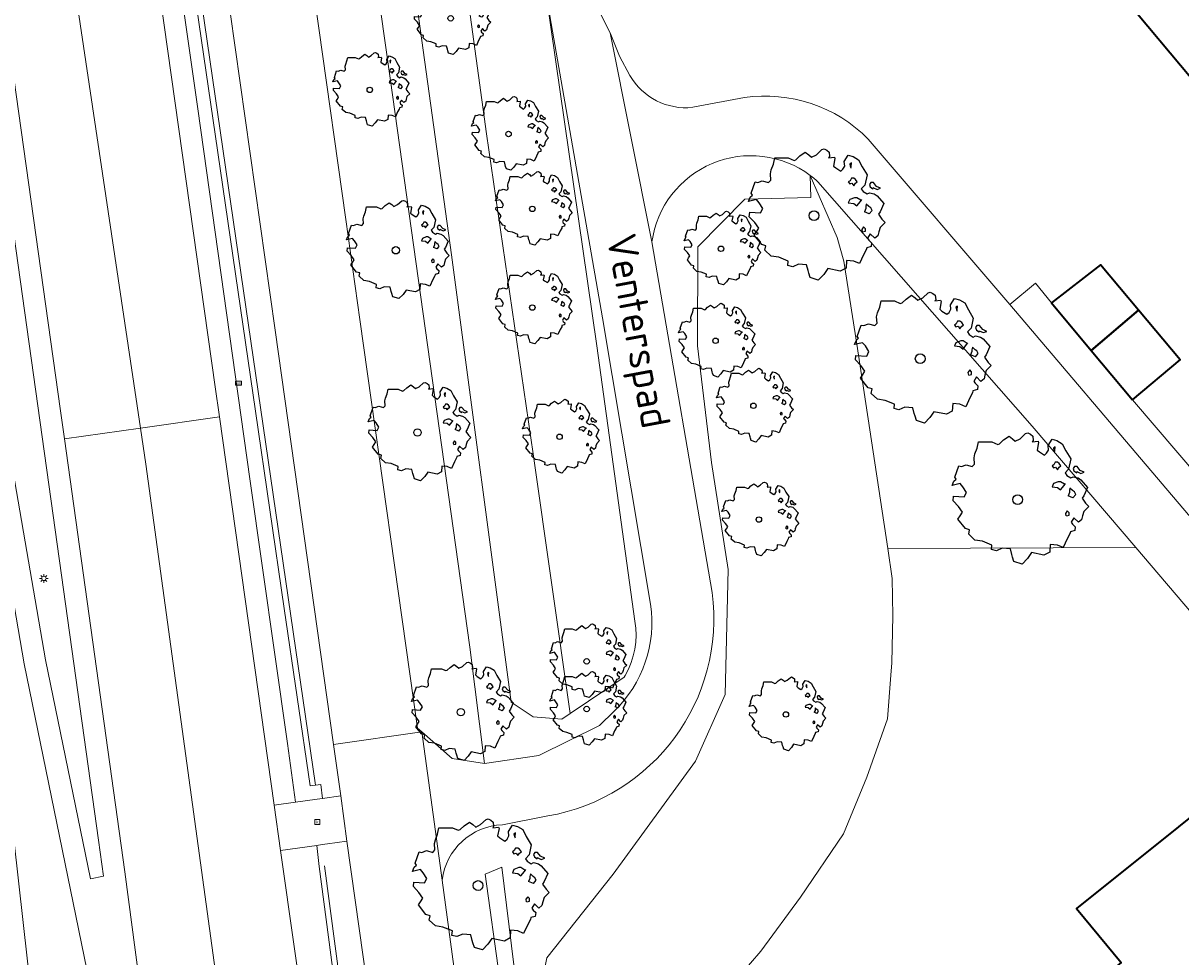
# Model space of a CAD drawing. Header units: metres. Extents: x 152391 to 157968, y 462336 to 467280.
# Tile 359 of 656: x 153788 to 153842, y 466082 to 466125. Entities that reach past the tile are written whole.
import ezdxf
from ezdxf.enums import TextEntityAlignment as Align

# ---------------------------------------------------------------- set-up
doc = ezdxf.new("R2010")
doc.units = ezdxf.units.M
doc.header["$LTSCALE"] = 0.75
doc.layers.get('0').update_dxf_attribs({"lineweight": 25})
for name, color, linetype, lineweight in [('B-GV-GR-BOOM-S', 252, 'Continuous', 25), ('B-WE-GR-BEPLANTING_CULTUUR_BOSPLANTSOEN-GV', 251, 'Continuous', 18), ('B-WE-GR-GROENVOORZIENING-GV', 251, 'Continuous', 18), ('B-WE-GR-HAAG-G', 251, 'GR-HAAG1', 13), ('B-WE-GW-TALUD_KRUIN-G', 251, 'Continuous', 18), ('B-WE-IE-MEUBILAIR_WEGMEUBILAIR_PAAL-S', 251, 'Continuous', 25), ('B-WE-KL-ET_LS_OV_LICHTMAST-S', 251, 'Continuous', 25), ('B-WE-OG-BEBOUWING-GV', 6, 'Continuous', 35), ('B-WE-OG-TERREIN_CULTUURSCHEIDING-GV', 251, 'Continuous', 18), ('B-WE-OG-TOPOGRAFIE-T18', 1, 'Continuous', 18), ('B-WE-RI-GWA_KOLK-S', 251, 'Continuous', 25), ('B-WE-VH-VERHARDING_ASFALT-GV', 251, 'Continuous', 18), ('B-WE-VH-VERHARDING_GESLOTEN-GV', 251, 'Continuous', 18), ('B-WE-VH-VERHARDING_OPEN-GV', 251, 'Continuous', 18), ('B-WE-VH-VERHARDING_TEGEL-GV', 251, 'Continuous', 18)]:
    doc.layers.add(name, color=color, linetype=linetype, lineweight=lineweight)
doc.styles.add('NLCS-ISO', font='isocpeur.ttf')
doc.styles.add('NLCS-ISO-M750-T18', font='NLCS-ISO.ttf', dxfattribs={"height": 1.35})
doc.linetypes.add('GR-HAAG1', pattern='A,6,[176,NLCS.SHX,S=0.125,R=0,X=0,Y=0],-2', length=8)

# ---------------------------------------------------------------- blocks, each defined once
blk = doc.blocks.new('SKL-ET_OV_LICHTMAST-SO')
at = {"color": 0, "linetype": 'ByBlock', "lineweight": 18}
for points in [[(-1.25, 0), (-2, 0)], [(-1.41, 1.41), (-0.88, 0.88)], [(0, 2), (0, 1.25)], [(0.88, 0.88), (1.41, 1.41)], [(2, 0), (1.25, 0)], [(-1.41, -1.41), (-0.88, -0.88)], [(0, -1.25), (0, -2)], [(0.88, -0.88), (1.41, -1.41)]]:
    blk.add_lwpolyline(points, dxfattribs=at)
blk.add_circle((0, 0), 1, dxfattribs=at)
blk = doc.blocks.new('SIE-WEG_PAAL_HECTOMETERPAAL-SO')
at = {"color": 0, "linetype": 'ByBlock', "lineweight": 18}
blk.add_lwpolyline([(-1.44375, -0.94375), (1.44375, -0.94375), (1.44375, 0.94375), (-1.44375, 0.94375)], close=True, dxfattribs=at)
at = {"color": 0, "linetype": 'ByBlock', "lineweight": 18, "style": 'NLCS-ISO'}
blk.add_text('hm', height=1.5, dxfattribs=at).set_placement((0, 0), align=Align.MIDDLE_CENTER)
at = {"style": 'NLCS-ISO'}
blk.add_attdef('WAARDE', (2.13125, -1.69375), '', height=1.5, dxfattribs=at)
blk = doc.blocks.new('SRI-KOLK-SO')
at = {"color": 0, "linetype": 'ByBlock', "lineweight": 18}
blk.add_lwpolyline([(-1.125, -1.125), (1.125, -1.125), (1.125, 1.125), (-1.125, 1.125)], close=True, dxfattribs=at)
at = {"color": 0, "linetype": 'ByBlock', "lineweight": 18, "style": 'NLCS-ISO'}
blk.add_text('k', height=1.5, dxfattribs=at).set_placement((0, 0), align=Align.MIDDLE_CENTER)
blk = doc.blocks.new('SGR-BOOM_21_30')
at = {"linetype": 'Continuous'}
for p, q in [((-0.365, 1.548), (-0.226, 1.647)), ((-0.226, 1.647), (-0.133, 1.581)), ((0.065, 1.581), (0.205, 1.712)), ((0.205, 1.712), (0.263, 1.729)), ((0.263, 1.729), (0.333, 1.696)), ((0.333, 1.696), (0.391, 1.647)), ((0.391, 1.647), (0.402, 1.532)), ((-1.133, 1.088), (-1.109, 1.187)), ((-1.121, 0.924), (-1.133, 1.088)), ((-1.109, 1.187), (-1.051, 1.335)), ((-1.051, 1.335), (-1.016, 1.499)), ((-1.016, 1.499), (-0.668, 1.499)), ((-0.668, 1.499), (-0.516, 1.433)), ((-0.516, 1.433), (-0.47, 1.45)), ((-0.47, 1.45), (-0.365, 1.548)), ((-0.133, 1.581), (-0.063, 1.515)), ((-0.063, 1.515), (0.065, 1.581)), ((0.402, 1.532), (0.379, 1.499)), ((0.379, 1.499), (0.53, 1.515)), ((0.542, 1.483), (0.507, 1.285)), ((0.507, 1.285), (0.565, 1.236)), ((0.53, 1.515), (0.542, 1.483)), ((0.565, 1.236), (0.693, 1.154)), ((0.693, 1.154), (0.751, 1.203)), ((0.751, 1.203), (0.798, 1.285)), ((0.786, 1.4), (0.891, 1.565)), ((0.798, 1.285), (0.786, 1.4)), ((0.891, 1.565), (1.019, 1.532)), ((0.972, 1.368), (0.926, 1.335)), ((0.926, 1.335), (0.949, 1.253)), ((0.949, 1.253), (0.961, 1.236)), ((0.961, 1.269), (0.972, 1.368)), ((1.019, 1.532), (1.158, 1.45)), ((1.158, 1.45), (1.251, 1.269)), ((1.251, 1.269), (1.379, 1.055)), ((-1.633, 0.579), (-1.528, 0.875)), ((-1.598, 0.53), (-1.633, 0.579)), ((-1.528, 0.875), (-1.458, 0.858)), ((-1.458, 0.858), (-1.342, 0.908)), ((-1.342, 0.908), (-1.179, 0.858)), ((-1.179, 0.858), (-1.121, 0.924)), ((0.937, 0.908), (0.891, 0.875)), ((0.891, 0.875), (0.926, 0.825)), ((0.926, 0.825), (0.984, 0.842)), ((0.972, 0.973), (0.937, 0.908)), ((1.03, 0.973), (0.972, 0.973)), ((0.984, 0.842), (1.03, 0.776)), ((1.077, 0.94), (1.03, 0.973)), ((1.03, 0.776), (1.077, 0.842)), ((1.124, 0.875), (1.077, 0.94)), ((1.077, 0.842), (1.124, 0.875)), ((1.321, 0.793), (1.228, 0.694)), ((1.228, 0.694), (1.275, 0.628)), ((1.275, 0.628), (1.379, 0.563)), ((1.379, 1.055), (1.321, 0.793)), ((1.379, 0.563), (1.438, 0.595)), ((1.472, 0.858), (1.438, 0.809)), ((1.438, 0.809), (1.461, 0.743)), ((1.438, 0.595), (1.565, 0.563)), ((1.461, 0.743), (1.531, 0.694)), ((1.542, 0.858), (1.472, 0.858)), ((1.531, 0.727), (1.635, 0.678)), ((1.531, 0.694), (1.542, 0.727)), ((1.624, 0.76), (1.542, 0.858)), ((1.565, 0.563), (1.635, 0.513)), ((1.728, 0.71), (1.624, 0.76)), ((1.635, 0.678), (1.728, 0.71)), ((-1.703, 0.365), (-1.656, 0.48)), ((-1.493, 0.415), (-1.703, 0.365)), ((-1.679, -0.029), (-1.668, 0.086)), ((-1.668, 0.086), (-1.389, 0.07)), ((-1.656, 0.48), (-1.598, 0.53)), ((-1.423, 0.333), (-1.493, 0.415)), ((-1.33, 0.185), (-1.423, 0.333)), ((-1.389, 0.07), (-1.33, 0.185)), ((0.926, 0.415), (0.891, 0.333)), ((0.891, 0.333), (1.03, 0.316)), ((1.054, 0.464), (0.926, 0.415)), ((1.03, 0.316), (1.112, 0.251)), ((1.112, 0.464), (1.054, 0.464)), ((1.217, 0.398), (1.112, 0.464)), ((1.112, 0.251), (1.205, 0.365)), ((1.205, 0.365), (1.24, 0.415)), ((1.344, 0.185), (1.31, 0.103)), ((1.434, 0.049), (1.31, 0.103)), ((1.356, 0.3), (1.344, 0.234)), ((1.344, 0.234), (1.344, 0.185)), ((1.426, 0.234), (1.356, 0.3)), ((1.472, 0.201), (1.426, 0.234)), ((1.434, 0.049), (1.507, 0.136)), ((1.507, 0.136), (1.472, 0.201)), ((1.635, 0.513), (1.81, 0.316)), ((1.717, 0.103), (1.67, 0.037)), ((1.67, 0.037), (1.763, -0.094)), ((1.81, 0.316), (1.717, 0.103)), ((-1.54, -0.177), (-1.679, -0.029)), ((-1.551, -0.505), (-1.493, -0.423)), ((-1.354, -0.752), (-1.551, -0.505)), ((-1.435, -0.324), (-1.54, -0.177)), ((-1.493, -0.423), (-1.435, -0.324)), ((1.286, -0.292), (1.24, -0.357)), ((1.24, -0.357), (1.251, -0.423)), ((1.263, -0.423), (1.333, -0.407)), ((1.333, -0.341), (1.286, -0.292)), ((1.333, -0.407), (1.333, -0.341)), ((1.461, -0.472), (1.391, -0.587)), ((1.577, -0.587), (1.461, -0.472)), ((1.658, -0.522), (1.577, -0.587)), ((1.682, -0.423), (1.658, -0.522)), ((1.717, -0.308), (1.682, -0.423)), ((1.845, -0.177), (1.717, -0.308)), ((1.763, -0.094), (1.845, -0.177)), ((-1.249, -0.784), (-1.354, -0.752)), ((-1.272, -0.899), (-1.249, -0.784)), ((-1.109, -1.047), (-1.272, -0.899)), ((-0.912, -1.08), (-1.109, -1.047)), ((1.286, -1.014), (1.182, -1.244)), ((1.356, -0.883), (1.286, -1.014)), ((1.368, -0.834), (1.356, -0.883)), ((1.484, -0.801), (1.368, -0.834)), ((1.391, -0.587), (1.426, -0.637)), ((1.426, -0.637), (1.496, -0.702)), ((1.496, -0.702), (1.484, -0.801)), ((-0.668, -1.179), (-0.912, -1.08)), ((-0.679, -1.294), (-0.668, -1.179)), ((-0.551, -1.326), (-0.679, -1.294)), ((-0.4, -1.261), (-0.551, -1.326)), ((-0.191, -1.277), (-0.4, -1.261)), ((-0.156, -1.425), (-0.191, -1.277)), ((-0.133, -1.491), (-0.156, -1.425)), ((-0.098, -1.606), (-0.133, -1.491)), ((0.251, -1.524), (0.112, -1.671)), ((0.356, -1.376), (0.251, -1.524)), ((0.682, -1.441), (0.356, -1.376)), ((0.833, -1.359), (0.682, -1.441)), ((0.844, -1.162), (0.833, -1.359)), ((1.03, -1.179), (0.844, -1.162)), ((1.182, -1.244), (1.03, -1.179)), ((0.112, -1.671), (-0.098, -1.606))]:
    blk.add_line(p, q, dxfattribs=at)
blk.add_circle((0, 0), 0.126, dxfattribs=at)
blk = doc.blocks.new('SGR-BOOM_31_50')
at = {"linetype": 'Continuous'}
for p, q in [((-0.487, 2.064), (-0.301, 2.196)), ((-0.301, 2.196), (-0.177, 2.108)), ((0.087, 2.108), (0.273, 2.283)), ((0.273, 2.283), (0.351, 2.305)), ((0.351, 2.305), (0.444, 2.261)), ((0.444, 2.261), (0.521, 2.196)), ((0.521, 2.196), (0.537, 2.042)), ((-1.479, 1.582), (-1.402, 1.78)), ((-1.402, 1.78), (-1.355, 1.999)), ((-1.355, 1.999), (-0.89, 1.999)), ((-0.89, 1.999), (-0.688, 1.911)), ((-0.688, 1.911), (-0.626, 1.933)), ((-0.626, 1.933), (-0.487, 2.064)), ((-0.177, 2.108), (-0.084, 2.02)), ((-0.084, 2.02), (0.087, 2.108)), ((0.537, 2.042), (0.506, 1.999)), ((0.506, 1.999), (0.707, 2.02)), ((0.723, 1.977), (0.676, 1.714)), ((0.676, 1.714), (0.754, 1.648)), ((0.707, 2.02), (0.723, 1.977)), ((0.754, 1.648), (0.924, 1.539)), ((0.924, 1.539), (1.002, 1.604)), ((1.002, 1.604), (1.064, 1.714)), ((1.048, 1.867), (1.188, 2.086)), ((1.064, 1.714), (1.048, 1.867)), ((1.188, 2.086), (1.358, 2.042)), ((1.296, 1.823), (1.234, 1.78)), ((1.234, 1.78), (1.265, 1.67)), ((1.265, 1.67), (1.281, 1.648)), ((1.281, 1.692), (1.296, 1.823)), ((1.358, 2.042), (1.545, 1.933)), ((1.545, 1.933), (1.669, 1.692)), ((1.669, 1.692), (1.839, 1.407)), ((-2.177, 0.772), (-2.038, 1.166)), ((-2.038, 1.166), (-1.944, 1.144)), ((-1.944, 1.144), (-1.789, 1.21)), ((-1.789, 1.21), (-1.572, 1.144)), ((-1.572, 1.144), (-1.495, 1.232)), ((-1.51, 1.451), (-1.479, 1.582)), ((-1.495, 1.232), (-1.51, 1.451)), ((1.25, 1.21), (1.188, 1.166)), ((1.188, 1.166), (1.234, 1.101)), ((1.234, 1.101), (1.312, 1.122)), ((1.296, 1.298), (1.25, 1.21)), ((1.374, 1.298), (1.296, 1.298)), ((1.312, 1.122), (1.374, 1.035)), ((1.436, 1.254), (1.374, 1.298)), ((1.374, 1.035), (1.436, 1.122)), ((1.498, 1.166), (1.436, 1.254)), ((1.436, 1.122), (1.498, 1.166)), ((1.839, 1.407), (1.762, 1.057)), ((1.963, 1.144), (1.917, 1.079)), ((1.917, 1.079), (1.948, 0.991)), ((2.056, 1.144), (1.963, 1.144)), ((2.165, 1.013), (2.056, 1.144)), ((-2.27, 0.487), (-2.208, 0.641)), ((-1.991, 0.553), (-2.27, 0.487)), ((-2.208, 0.641), (-2.131, 0.706)), ((-2.131, 0.706), (-2.177, 0.772)), ((-1.898, 0.444), (-1.991, 0.553)), ((1.234, 0.553), (1.188, 0.444)), ((1.405, 0.619), (1.234, 0.553)), ((1.483, 0.619), (1.405, 0.619)), ((1.622, 0.531), (1.483, 0.619)), ((1.607, 0.487), (1.653, 0.553)), ((1.762, 1.057), (1.638, 0.925)), ((1.638, 0.925), (1.7, 0.838)), ((1.7, 0.838), (1.839, 0.75)), ((1.839, 0.75), (1.917, 0.794)), ((1.917, 0.794), (2.087, 0.75)), ((1.948, 0.991), (2.041, 0.925)), ((2.041, 0.969), (2.18, 0.903)), ((2.041, 0.925), (2.056, 0.969)), ((2.087, 0.75), (2.18, 0.684)), ((2.304, 0.947), (2.165, 1.013)), ((2.18, 0.903), (2.304, 0.947)), ((2.18, 0.684), (2.413, 0.422)), ((-2.239, -0.038), (-2.224, 0.115)), ((-2.224, 0.115), (-1.851, 0.093)), ((-1.774, 0.246), (-1.898, 0.444)), ((-1.851, 0.093), (-1.774, 0.246)), ((1.188, 0.444), (1.374, 0.422)), ((1.374, 0.422), (1.483, 0.334)), ((1.483, 0.334), (1.607, 0.487)), ((1.793, 0.246), (1.746, 0.137)), ((1.911, 0.065), (1.746, 0.137)), ((1.808, 0.4), (1.793, 0.312)), ((1.793, 0.312), (1.793, 0.246)), ((1.901, 0.312), (1.808, 0.4)), ((1.963, 0.268), (1.901, 0.312)), ((1.911, 0.065), (2.01, 0.181)), ((2.01, 0.181), (1.963, 0.268)), ((2.289, 0.137), (2.227, 0.049)), ((2.227, 0.049), (2.351, -0.126)), ((2.413, 0.422), (2.289, 0.137)), ((-2.053, -0.235), (-2.239, -0.038)), ((-1.913, -0.433), (-2.053, -0.235)), ((-1.991, -0.564), (-1.913, -0.433)), ((1.715, -0.389), (1.653, -0.476)), ((1.653, -0.476), (1.669, -0.564)), ((1.777, -0.454), (1.715, -0.389)), ((1.777, -0.542), (1.777, -0.454)), ((2.289, -0.411), (2.242, -0.564)), ((2.459, -0.235), (2.289, -0.411)), ((2.351, -0.126), (2.459, -0.235)), ((-2.069, -0.673), (-1.991, -0.564)), ((-1.805, -1.002), (-2.069, -0.673)), ((-1.665, -1.046), (-1.805, -1.002)), ((-1.696, -1.199), (-1.665, -1.046)), ((1.684, -0.564), (1.777, -0.542)), ((1.979, -1.068), (1.824, -1.112)), ((1.948, -0.63), (1.855, -0.783)), ((1.855, -0.783), (1.901, -0.849)), ((1.901, -0.849), (1.994, -0.936)), ((2.103, -0.783), (1.948, -0.63)), ((1.994, -0.936), (1.979, -1.068)), ((2.211, -0.695), (2.103, -0.783)), ((2.242, -0.564), (2.211, -0.695)), ((-1.479, -1.396), (-1.696, -1.199)), ((-1.216, -1.44), (-1.479, -1.396)), ((-0.89, -1.571), (-1.216, -1.44)), ((-0.906, -1.725), (-0.89, -1.571)), ((1.126, -1.55), (1.11, -1.812)), ((1.374, -1.571), (1.126, -1.55)), ((1.576, -1.659), (1.374, -1.571)), ((1.715, -1.352), (1.576, -1.659)), ((1.808, -1.177), (1.715, -1.352)), ((1.824, -1.112), (1.808, -1.177)), ((-0.735, -1.769), (-0.906, -1.725)), ((-0.533, -1.681), (-0.735, -1.769)), ((-0.254, -1.703), (-0.533, -1.681)), ((-0.208, -1.9), (-0.254, -1.703)), ((-0.177, -1.988), (-0.208, -1.9)), ((-0.13, -2.141), (-0.177, -1.988)), ((0.335, -2.031), (0.149, -2.229)), ((0.475, -1.834), (0.335, -2.031)), ((0.909, -1.922), (0.475, -1.834)), ((1.11, -1.812), (0.909, -1.922)), ((0.149, -2.229), (-0.13, -2.141))]:
    blk.add_line(p, q, dxfattribs=at)
blk.add_circle((0, 0), 0.169, dxfattribs=at)
blk = doc.blocks.new('SGR-BOOM_50_100')
at = {"linetype": 'Continuous'}
for p, q in [((-0.835, 2.577), (-0.649, 2.752)), ((-0.649, 2.752), (-0.401, 2.928)), ((-0.401, 2.928), (-0.236, 2.811)), ((-0.236, 2.811), (-0.112, 2.694)), ((-0.112, 2.694), (0.116, 2.811)), ((0.116, 2.811), (0.364, 3.044)), ((0.364, 3.044), (0.467, 3.074)), ((0.467, 3.074), (0.591, 3.015)), ((0.591, 3.015), (0.695, 2.928)), ((0.715, 2.723), (0.674, 2.665)), ((0.674, 2.665), (0.943, 2.694)), ((0.695, 2.928), (0.715, 2.723)), ((0.943, 2.694), (0.964, 2.636)), ((1.398, 2.49), (1.584, 2.782)), ((1.584, 2.782), (1.811, 2.723)), ((1.811, 2.723), (2.059, 2.577)), ((-1.972, 2.11), (-1.869, 2.373)), ((-1.869, 2.373), (-1.807, 2.665)), ((-1.807, 2.665), (-1.187, 2.665)), ((-1.187, 2.665), (-0.918, 2.548)), ((-0.918, 2.548), (-0.835, 2.577)), ((0.964, 2.636), (0.902, 2.285)), ((0.902, 2.285), (1.005, 2.198)), ((1.005, 2.198), (1.232, 2.052)), ((1.232, 2.052), (1.336, 2.139)), ((1.336, 2.139), (1.418, 2.285)), ((1.418, 2.285), (1.398, 2.49)), ((1.729, 2.431), (1.646, 2.373)), ((1.646, 2.373), (1.687, 2.227)), ((1.687, 2.227), (1.708, 2.198)), ((1.708, 2.256), (1.729, 2.431)), ((2.059, 2.577), (2.225, 2.256)), ((2.225, 2.256), (2.452, 1.876)), ((-2.593, 1.526), (-2.386, 1.613)), ((-2.386, 1.613), (-2.096, 1.526)), ((-2.096, 1.526), (-1.993, 1.643)), ((-2.014, 1.935), (-1.972, 2.11)), ((-1.993, 1.643), (-2.014, 1.935)), ((1.667, 1.613), (1.584, 1.555)), ((1.729, 1.73), (1.667, 1.613)), ((1.832, 1.73), (1.729, 1.73)), ((1.915, 1.672), (1.832, 1.73)), ((1.997, 1.555), (1.915, 1.672)), ((2.452, 1.876), (2.349, 1.409)), ((-2.903, 1.029), (-2.717, 1.555)), ((-2.717, 1.555), (-2.593, 1.526)), ((1.584, 1.555), (1.646, 1.467)), ((1.646, 1.467), (1.749, 1.497)), ((1.749, 1.497), (1.832, 1.38)), ((1.832, 1.38), (1.915, 1.497)), ((1.915, 1.497), (1.997, 1.555)), ((2.349, 1.409), (2.183, 1.234)), ((2.183, 1.234), (2.266, 1.117)), ((2.266, 1.117), (2.452, 1)), ((2.618, 1.526), (2.556, 1.438)), ((2.556, 1.438), (2.597, 1.321)), ((2.597, 1.321), (2.721, 1.234)), ((2.742, 1.526), (2.618, 1.526)), ((2.721, 1.292), (2.907, 1.205)), ((2.721, 1.234), (2.742, 1.292)), ((2.886, 1.351), (2.742, 1.526)), ((3.072, 1.263), (2.886, 1.351)), ((2.907, 1.205), (3.072, 1.263)), ((-3.027, 0.65), (-2.944, 0.854)), ((-2.655, 0.737), (-3.027, 0.65)), ((-2.944, 0.854), (-2.841, 0.942)), ((-2.841, 0.942), (-2.903, 1.029)), ((-2.531, 0.591), (-2.655, 0.737)), ((-2.365, 0.329), (-2.531, 0.591)), ((1.646, 0.737), (1.584, 0.591)), ((1.584, 0.591), (1.832, 0.562)), ((1.873, 0.825), (1.646, 0.737)), ((1.832, 0.562), (1.977, 0.445)), ((1.977, 0.825), (1.873, 0.825)), ((2.163, 0.708), (1.977, 0.825)), ((1.977, 0.445), (2.142, 0.65)), ((2.142, 0.65), (2.204, 0.737)), ((2.452, 1), (2.556, 1.059)), ((2.556, 1.059), (2.783, 1)), ((2.783, 1), (2.907, 0.913)), ((2.907, 0.913), (3.217, 0.562)), ((3.217, 0.562), (3.052, 0.183)), ((-2.985, -0.051), (-2.965, 0.153)), ((-2.965, 0.153), (-2.469, 0.124)), ((-2.469, 0.124), (-2.365, 0.329)), ((2.39, 0.329), (2.328, 0.183)), ((2.549, 0.087), (2.328, 0.183)), ((2.411, 0.533), (2.39, 0.416)), ((2.39, 0.416), (2.39, 0.329)), ((2.535, 0.416), (2.411, 0.533)), ((2.618, 0.358), (2.535, 0.416)), ((2.549, 0.087), (2.68, 0.241)), ((2.68, 0.241), (2.618, 0.358)), ((3.052, 0.183), (2.969, 0.066)), ((2.969, 0.066), (3.135, -0.168)), ((-2.737, -0.314), (-2.985, -0.051)), ((-2.551, -0.577), (-2.737, -0.314)), ((2.287, -0.518), (2.204, -0.635)), ((2.37, -0.606), (2.287, -0.518)), ((3.279, -0.314), (3.052, -0.548)), ((3.135, -0.168), (3.279, -0.314)), ((-2.758, -0.898), (-2.655, -0.752)), ((-2.407, -1.336), (-2.758, -0.898)), ((-2.655, -0.752), (-2.551, -0.577)), ((2.204, -0.635), (2.225, -0.752)), ((2.245, -0.752), (2.37, -0.723)), ((2.37, -0.723), (2.37, -0.606)), ((2.597, -0.84), (2.473, -1.044)), ((2.473, -1.044), (2.535, -1.132)), ((2.804, -1.044), (2.597, -0.84)), ((2.948, -0.927), (2.804, -1.044)), ((2.99, -0.752), (2.948, -0.927)), ((3.052, -0.548), (2.99, -0.752)), ((-2.22, -1.394), (-2.407, -1.336)), ((-2.262, -1.599), (-2.22, -1.394)), ((-1.972, -1.862), (-2.262, -1.599)), ((2.411, -1.57), (2.287, -1.803)), ((2.432, -1.482), (2.411, -1.57)), ((2.638, -1.424), (2.432, -1.482)), ((2.535, -1.132), (2.659, -1.248)), ((2.659, -1.248), (2.638, -1.424)), ((-1.621, -1.92), (-1.972, -1.862)), ((-1.187, -2.095), (-1.621, -1.92)), ((-1.207, -2.3), (-1.187, -2.095)), ((1.501, -2.066), (1.48, -2.417)), ((1.832, -2.095), (1.501, -2.066)), ((2.101, -2.212), (1.832, -2.095)), ((2.287, -1.803), (2.101, -2.212)), ((-0.98, -2.358), (-1.207, -2.3)), ((-0.711, -2.241), (-0.98, -2.358)), ((-0.339, -2.271), (-0.711, -2.241)), ((-0.277, -2.533), (-0.339, -2.271)), ((-0.236, -2.65), (-0.277, -2.533)), ((-0.174, -2.855), (-0.236, -2.65)), ((0.633, -2.446), (0.447, -2.709)), ((1.212, -2.563), (0.633, -2.446)), ((1.48, -2.417), (1.212, -2.563)), ((0.199, -2.971), (-0.174, -2.855)), ((0.447, -2.709), (0.199, -2.971))]:
    blk.add_line(p, q, dxfattribs=at)
blk.add_circle((0, 0), 0.225, dxfattribs=at)

msp = doc.modelspace()

# ---------------------------------------------------------------- linework, layer by layer
at = {"layer": 'B-WE-GR-BEPLANTING_CULTUUR_BOSPLANTSOEN-GV'}
for points in [[(153789.694, 466265.105), (153789.042, 466264.089), (153788.191, 466261.945), (153787.642, 466260.608), (153787.572, 466259.955), (153786.983, 466255.968), (153787.108, 466253.522), (153787.574, 466249.055), (153790.936, 466224.471), (153792.888, 466211.827), (153795.645, 466191.092), (153799.684, 466161.778), (153802.888, 466138.534), (153805.148, 466122.548), (153808.814, 466096.302), (153809.497, 466090.923), (153811.996, 466091.304), (153814.798, 466092.681), (153815.479, 466093.341)], [(153788.387, 466255.023), (153789.256, 466248.516), (153791.705, 466231.507), (153795.37, 466204.029), (153799.064, 466177.559), (153803.015, 466150.168), (153807.97, 466114.398), (153810.718, 466093.761), (153811.736, 466093.085), (153813.059, 466092.98), (153813.443, 466093.237), (153811.746, 466105.208), (153809.59, 466119.972), (153807.147, 466137.804), (153805.065, 466152.987), (153800.678, 466185.397), (153797.175, 466211.579), (153793.89, 466234.117), (153792.48, 466245.353), (153791.46, 466245.461), (153790.582, 466252.164), (153790.336, 466256.834)], [(153817.161, 466098.272), (153814.944, 466111.487), (153812.337, 466126.407), (153814.686, 466110.199), (153816.434, 466097.492), (153816.474, 466097.171), (153816.486, 466096.848), (153816.471, 466096.525), (153816.428, 466096.205), (153816.359, 466095.889), (153816.262, 466095.581), (153816.14, 466095.282), (153815.992, 466094.994), (153815.94, 466094.91), (153813.443, 466093.237), (153813.059, 466092.98), (153811.736, 466093.085), (153810.718, 466093.761), (153807.97, 466114.398), (153803.015, 466150.168)], [(153807.147, 466137.804), (153809.59, 466119.972), (153811.746, 466105.208), (153813.443, 466093.237), (153815.94, 466094.91), (153815.992, 466094.994), (153816.14, 466095.282), (153816.262, 466095.581), (153816.359, 466095.889), (153816.428, 466096.205), (153816.471, 466096.525), (153816.486, 466096.848), (153816.474, 466097.171), (153816.434, 466097.492), (153814.686, 466110.199), (153812.337, 466126.407)]]:
    msp.add_lwpolyline(points, dxfattribs=at)
msp.add_lwpolyline([(153815.479, 466093.341, 0.24006), (153817.161, 466098.272)], format="xyb", dxfattribs=at)
at = {"layer": 'B-WE-GR-GROENVOORZIENING-GV'}
for points in [[(153754.121, 466313.05), (153754.875, 466308.294), (153756.528, 466297.868), (153761.474, 466266.827), (153765.525, 466241.007), (153771.247, 466205.396), (153776.234, 466175.211), (153777.634, 466167.153), (153782.005, 466139.102), (153784.976, 466120.348), (153789.238, 466095.713), (153791.307, 466085.603), (153791.909, 466085.726), (153791.687, 466087.389), (153789.596, 466102.365), (153784.619, 466137.799), (153779.77, 466171.984), (153775.011, 466205.688), (153770.934, 466234.864), (153766.682, 466264.852), (153762.366, 466295.263), (153760.453, 466308.935), (153759.742, 466314.013)], [(153799.831, 466110.916), (153795.689, 466140.266), (153794.68, 466140.13), (153794.796, 466139.098), (153794.302, 466139.026), (153795.151, 466133.156), (153796.958, 466120.697), (153798.925, 466107.183), (153800.253, 466098.081), (153801.45, 466089.894), (153801.944, 466089.966), (153802.016, 466089.321), (153802.862, 466089.44), (153802.528, 466091.809)], [(153797.262, 466106.912), (153799.791, 466089.009), (153800.78, 466089.148), (153800.397, 466091.855), (153798.673, 466104.066), (153796.267, 466121.119), (153793.578, 466139.982), (153792.587, 466139.848), (153794.711, 466124.986), (153797.066, 466108.301)], [(153793.578, 466139.982), (153796.267, 466121.119), (153798.673, 466104.066), (153800.397, 466091.855), (153800.78, 466089.148), (153801.768, 466089.286), (153802.016, 466089.321), (153801.944, 466089.966), (153801.45, 466089.894), (153800.253, 466098.081), (153798.925, 466107.183), (153796.958, 466120.697), (153795.151, 466133.156), (153794.302, 466139.026), (153794.796, 466139.098), (153794.68, 466140.13)], [(153801.753, 466087.152), (153801.861, 466086.18), (153802.914, 466078.266), (153805.5, 466058.851), (153807.536, 466045.538), (153809.034, 466035.005), (153810.707, 466025.491), (153811.199, 466025.581), (153811.47, 466025.633), (153807.503, 466056.432), (153803.149, 466087.345), (153802.249, 466087.221), (153802.001, 466087.186)], [(153813.577, 466000.79), (153813.853, 466000.825), (153816.491, 466000.853), (153813.672, 466008.969), (153813.326, 466011.555), (153812.224, 466019.779), (153811.472, 466025.616), (153811.47, 466025.633), (153811.199, 466025.581), (153810.707, 466025.491), (153809.034, 466035.005), (153807.536, 466045.538), (153805.5, 466058.851), (153802.914, 466078.266), (153801.861, 466086.18), (153801.753, 466087.152), (153800.087, 466086.922), (153802.675, 466068.668), (153805.566, 466046.837), (153811.234, 466022.966), (153811.506, 466019.738), (153812.89, 466006.56), (153813.428, 466000.783)]]:
    msp.add_lwpolyline(points, close=True, dxfattribs=at)
for points in [[(153801.486, 466018.748), (153795.32, 466067.717), (153792.891, 466085.927), (153790.108, 466105.902), (153789.928, 466107.19), (153785.609, 466137.939), (153780.76, 466172.124), (153776.138, 466204.859), (153776.005, 466205.798), (153771.924, 466235.003), (153763.356, 466295.403)], [(153766.682, 466264.852), (153770.934, 466234.864), (153775.011, 466205.688), (153779.77, 466171.984), (153784.619, 466137.799), (153789.596, 466102.365), (153791.687, 466087.389), (153791.909, 466085.726), (153791.307, 466085.603), (153789.238, 466095.713), (153784.976, 466120.348), (153782.005, 466139.102), (153777.634, 466167.153), (153776.234, 466175.211), (153771.247, 466205.396), (153765.525, 466241.007), (153761.474, 466266.827)], [(153786.547, 466105.399), (153788.255, 466095.527), (153791.142, 466081.423), (153792.359, 466074.173), (153792.655, 466071.86), (153792.902, 466069.542), (153793.112, 466067.071), (153794.933, 466037.188), (153796.693, 466007.596), (153797.103, 466000.693), (153798.438, 465963.773), (153798.524, 465961.401), (153798.748, 465961.416), (153805.348, 465961.625), (153805.573, 465961.635), (153805.45, 465964.032)]]:
    msp.add_lwpolyline(points, dxfattribs=at)
at = {"layer": 'B-WE-GR-HAAG-G'}
for points in [[(153794.549, 466139.062), (153798.015, 466115.165), (153801.697, 466089.93)], [(153810.953, 466025.536), (153809.671, 466032.58), (153809.155, 466035.844), (153808.284, 466042.02), (153807.395, 466048.326), (153806.887, 466051.738), (153805.747, 466058.887), (153802.109, 466086.21)]]:
    msp.add_lwpolyline(points, dxfattribs=at)
at = {"layer": 'B-WE-GW-TALUD_KRUIN-G'}
for points in [[(153813.443, 466093.237), (153811.746, 466105.208), (153809.59, 466119.972), (153807.147, 466137.804), (153805.065, 466152.987), (153800.678, 466185.397), (153797.175, 466211.579), (153793.89, 466234.117), (153792.48, 466245.353), (153791.46, 466245.461), (153790.582, 466252.164), (153790.336, 466256.834), (153790.743, 466259.574), (153790.042, 466265.648)], [(153792.48, 466245.353), (153793.89, 466234.117), (153797.175, 466211.579), (153800.678, 466185.397), (153805.065, 466152.987), (153807.147, 466137.804), (153809.59, 466119.972), (153811.746, 466105.208), (153813.443, 466093.237)], [(153826.788, 466008.35), (153822.265, 466043.037), (153821.32, 466050.281), (153821.13, 466051.74), (153820.959, 466052.573), (153821.054, 466052.652), (153817.837, 466075.594), (153819.48, 466075.825), (153819.205, 466078.75), (153820.343, 466080.065), (153822.251, 466082.27), (153824.082, 466084.761), (153826.06, 466087.69), (153827.144, 466090.303), (153828.091, 466092.99), (153828.247, 466095.004), (153828.291, 466095.573), (153828.344, 466097.745), (153828.311, 466099.467), (153828.103, 466100.847), (153826.683, 466110.278), (153826.069, 466114.106), (153825.766, 466115.19), (153824.521, 466118.056)]]:
    msp.add_lwpolyline(points, dxfattribs=at)
at = {"layer": 'B-WE-OG-BEBOUWING-GV'}
for points in [[(153843.666, 466122.731), (153843.435, 466123.003), (153850.104, 466128.639), (153851.182, 466129.55), (153849.351, 466131.777), (153850.741, 466132.92), (153848.682, 466135.347), (153838.599, 466126.754), (153842.637, 466121.903)], [(153839.677, 466111.844), (153837.924, 466113.938), (153835.654, 466112.184), (153837.495, 466109.981)], [(153839.394, 466107.71), (153841.596, 466109.553), (153839.677, 466111.844), (153837.495, 466109.981)], [(153840.007, 466064.455), (153845.257, 466068.842), (153840.756, 466074.209), (153843.52, 466076.534), (153841.417, 466079.034), (153843.84, 466081.048), (153846.219, 466080.858), (153846.923, 466088.615), (153846.221, 466091.777), (153836.814, 466084.238), (153838.874, 466081.754), (153836.187, 466079.494), (153838.575, 466076.799), (153834.634, 466073.477), (153835.428, 466072.525), (153834.187, 466071.489), (153839.898, 466064.367)]]:
    msp.add_lwpolyline(points, close=True, dxfattribs=at)
at = {"layer": 'B-WE-OG-TERREIN_CULTUURSCHEIDING-GV'}
for points in [[(153787.246, 466230.612), (153790.206, 466209.015), (153791.389, 466200.381), (153794.543, 466177.298), (153799.208, 466143.514), (153800.414, 466134.978), (153801.7, 466135.163), (153801.885, 466133.877), (153800.597, 466133.691), (153803.096, 466116.015), (153803.746, 466111.405), (153806.403, 466092.56), (153806.605, 466092.384), (153808.009, 466091.164), (153809.497, 466090.923), (153808.814, 466096.302), (153805.148, 466122.548), (153802.888, 466138.534), (153799.684, 466161.778), (153795.645, 466191.092), (153792.888, 466211.827), (153790.936, 466224.471), (153787.574, 466249.055)], [(153823.93, 465997.391), (153822.811, 465996.858), (153822.117, 465998.314), (153823.296, 465998.876), (153820.047, 466008.224), (153819.252, 466008.137), (153817.922, 466020.298), (153813.549, 466056.917), (153810.18, 466081.054), (153809.524, 466085.824), (153810.287, 466086.143), (153811.398, 466077.142), (153812.373, 466081.97), (153815.426, 466085.823), (153819.238, 466091.041), (153820.606, 466094.117), (153820.742, 466099.882), (153819.974, 466104.807), (153819.328, 466110.195), (153819.345, 466114.762), (153821.501, 466116.955), (153824.549, 466117.034), (153824.521, 466118.056)], [(153820.343, 466080.065), (153822.251, 466082.27), (153824.082, 466084.761), (153826.06, 466087.69), (153827.144, 466090.303), (153828.091, 466092.99), (153828.247, 466095.004), (153828.291, 466095.573), (153828.344, 466097.745), (153828.311, 466099.467), (153828.103, 466100.847), (153826.683, 466110.278), (153826.069, 466114.106), (153825.766, 466115.19), (153824.521, 466118.056), (153824.549, 466117.034), (153821.501, 466116.955), (153819.345, 466114.762), (153819.328, 466110.195), (153819.974, 466104.807), (153820.742, 466099.882), (153820.606, 466094.117), (153819.238, 466091.041), (153815.426, 466085.823), (153812.373, 466081.97)], [(153824.521, 466118.056), (153825.766, 466115.19), (153826.069, 466114.106), (153826.683, 466110.278), (153828.103, 466100.847)], [(153828.103, 466100.847), (153839.553, 466100.885), (153834.769, 466106.49), (153824.884, 466117.759)], [(153817.224, 466114.99), (153820.004, 466098.811)], [(153812.416, 466088.508), (153810.318, 466088.101)], [(153807.543, 466085.552), (153811.418, 466056.878), (153815.794, 466022.851), (153817.2, 466011.867), (153817.486, 466009.633), (153820.314, 466002.394)]]:
    msp.add_lwpolyline(points, dxfattribs=at)
for points in [[(153824.521, 466118.056, 0.570616), (153817.224, 466114.99)], [(153824.884, 466117.759, 0.030303), (153824.521, 466118.056)], [(153820.004, 466098.811, -0.401697), (153812.416, 466088.508)], [(153810.318, 466088.101, 0.367385), (153807.543, 466085.552)]]:
    msp.add_lwpolyline(points, format="xyb", dxfattribs=at)
msp.add_lwpolyline([(153820.047, 466008.224), (153818.717, 466020.385), (153818.136, 466026.528), (153814.381, 466057.009), (153811.398, 466077.142), (153810.287, 466086.143), (153809.524, 466085.824), (153810.18, 466081.054), (153813.549, 466056.917), (153817.922, 466020.298), (153819.252, 466008.137)], close=True, dxfattribs=at)
at = {"layer": 'B-WE-VH-VERHARDING_ASFALT-GV'}
for points in [[(153779.833, 466255.994), (153783.237, 466230.842), (153786.302, 466208.515), (153787.47, 466200.005), (153787.75, 466197.898), (153790.608, 466176.81), (153795.423, 466142.381), (153795.689, 466140.266), (153799.831, 466110.916), (153802.528, 466091.809), (153806.605, 466092.384), (153806.403, 466092.56), (153803.746, 466111.405), (153803.096, 466116.015), (153800.597, 466133.691), (153800.476, 466134.545), (153800.414, 466134.978), (153799.208, 466143.514), (153794.543, 466177.298), (153791.389, 466200.381), (153790.206, 466209.015), (153787.246, 466230.612), (153784.696, 466249.738), (153781.467, 466273.669)], [(153807.543, 466085.552), (153806.605, 466092.384), (153802.528, 466091.809), (153802.862, 466089.44), (153803.149, 466087.345), (153807.503, 466056.432), (153811.47, 466025.633), (153811.472, 466025.616), (153812.224, 466019.779), (153813.326, 466011.555), (153813.672, 466008.969), (153816.491, 466000.853)], [(153820.314, 466002.394), (153817.486, 466009.633), (153817.2, 466011.867), (153815.794, 466022.851), (153811.418, 466056.878), (153807.543, 466085.552)]]:
    msp.add_lwpolyline(points, dxfattribs=at)
at = {"layer": 'B-WE-VH-VERHARDING_GESLOTEN-GV'}
for points in [[(153792.587, 466139.848), (153792.287, 466141.947), (153789.987, 466158.045), (153784.442, 466197.494), (153784.144, 466199.613), (153783.266, 466205.861), (153779.858, 466205.382), (153785.267, 466164.501), (153788.461, 466140.924), (153793.614, 466106.397), (153797.262, 466106.912), (153797.066, 466108.301), (153794.711, 466124.986)], [(153776.138, 466204.859), (153780.76, 466172.124), (153785.609, 466137.939), (153789.928, 466107.19), (153790.108, 466105.902), (153793.614, 466106.397), (153788.461, 466140.924), (153785.267, 466164.501), (153779.858, 466205.382)], [(153796.693, 466007.596), (153794.933, 466037.188), (153793.112, 466067.071), (153792.902, 466069.542), (153792.655, 466071.86), (153792.359, 466074.173), (153791.142, 466081.423), (153788.255, 466095.527), (153786.547, 466105.399), (153786.122, 466107.858), (153785.189, 466107.745), (153785.524, 466105.255), (153786.925, 466094.85), (153788.819, 466078.103), (153790.55, 466053.98), (153791.847, 466030.236), (153792.798, 466007.416)], [(153792.798, 466007.416), (153791.847, 466030.236), (153790.55, 466053.98), (153788.819, 466078.103), (153786.925, 466094.85), (153785.524, 466105.255), (153782.297, 466104.799), (153782.662, 466102.495), (153785.18, 466081.615), (153786.773, 466061.317), (153788.125, 466037.727), (153789.621, 466007.27)]]:
    msp.add_lwpolyline(points, close=True, dxfattribs=at)
for points in [[(153805.566, 466046.837), (153802.675, 466068.668), (153800.087, 466086.922), (153799.791, 466089.009), (153797.262, 466106.912), (153793.614, 466106.397), (153793.862, 466104.734), (153798.698, 466069.524), (153801.922, 466045.975), (153805.056, 466021.35), (153806.289, 466008.039), (153809.387, 466008.182), (153808.337, 466019.194)], [(153802.553, 466007.866), (153806.289, 466008.039), (153805.056, 466021.35), (153801.922, 466045.975), (153798.698, 466069.524), (153793.862, 466104.734), (153793.614, 466106.397), (153790.108, 466105.902)], [(153790.108, 466105.902), (153792.891, 466085.927), (153795.32, 466067.717), (153801.486, 466018.748)]]:
    msp.add_lwpolyline(points, dxfattribs=at)
at = {"layer": 'B-WE-VH-VERHARDING_OPEN-GV'}
msp.add_lwpolyline([(153799.791, 466089.009), (153800.087, 466086.922), (153801.753, 466087.152), (153802.001, 466087.186), (153802.249, 466087.221), (153803.149, 466087.345), (153802.862, 466089.44), (153802.016, 466089.321), (153801.768, 466089.286), (153800.78, 466089.148)], close=True, dxfattribs=at)
at = {"layer": 'B-WE-VH-VERHARDING_TEGEL-GV'}
for points in [[(153820.004, 466098.811), (153817.224, 466114.99), (153815.3, 466124.627), (153814.884, 466125.446), (153814.434, 466126.989), (153814.16, 466128.333), (153813.986, 466129.617), (153813.87, 466132.61), (153813.992, 466137.988), (153811.294, 466138.005), (153811.345, 466133.82), (153812.337, 466126.407), (153814.944, 466111.487), (153817.161, 466098.272)], [(153816.204, 466122.665), (153815.723, 466123.558), (153815.3, 466124.627), (153817.224, 466114.99)], [(153821.488, 466121.643), (153819.104, 466121.196)], [(153849.88, 466092.453), (153849.789, 466092.706), (153849.398, 466093.673), (153849.184, 466093.924), (153849.015, 466094.184), (153848.624, 466094.704), (153848.34, 466095.029), (153847.798, 466095.553), (153833.731, 466112.102), (153827.203, 466119.728)], [(153824.884, 466117.759), (153834.769, 466106.49), (153839.553, 466100.885), (153845.752, 466093.623)], [(153815.479, 466093.341), (153814.798, 466092.681), (153811.996, 466091.304), (153809.497, 466090.923), (153808.009, 466091.164), (153806.605, 466092.384)], [(153806.605, 466092.384), (153807.543, 466085.552)], [(153810.318, 466088.101), (153812.416, 466088.508)]]:
    msp.add_lwpolyline(points, dxfattribs=at)
for points in [[(153819.104, 466121.196, -0.298253), (153816.204, 466122.665)], [(153827.203, 466119.728, 0.239245), (153821.488, 466121.643)], [(153817.224, 466114.99, -0.570616), (153824.521, 466118.056)], [(153824.521, 466118.056, -0.030303), (153824.884, 466117.759)], [(153812.416, 466088.508, 0.401697), (153820.004, 466098.811)], [(153817.161, 466098.272, -0.24006), (153815.479, 466093.341)], [(153807.543, 466085.552, -0.367385), (153810.318, 466088.101)]]:
    msp.add_lwpolyline(points, format="xyb", dxfattribs=at)
msp.add_lwpolyline([(153845.257, 466100.882), (153843.494, 466102.916), (153839.394, 466107.71), (153837.495, 466109.981), (153835.654, 466112.184), (153834.917, 466113.091), (153833.731, 466112.102), (153847.798, 466095.553), (153848.34, 466095.029), (153848.624, 466094.704), (153849.015, 466094.184), (153849.184, 466093.924), (153849.398, 466093.673), (153850.201, 466092.73), (153851.461, 466093.819), (153850.252, 466095.277), (153847.311, 466098.513)], close=True, dxfattribs=at)

# ---------------------------------------------------------------- block references
at = {"layer": 'B-GV-GR-BOOM-S', "transparency": 33554559}
for name, p in [('SGR-BOOM_21_30', (153807.936, 466125.299)), ('SGR-BOOM_21_30', (153804.2, 466122)), ('SGR-BOOM_21_30', (153810.603, 466119.964)), ('SGR-BOOM_50_100', (153824.7, 466116.2)), ('SGR-BOOM_21_30', (153811.702, 466116.512)), ('SGR-BOOM_31_50', (153805.4, 466114.6)), ('SGR-BOOM_21_30', (153820.406, 466114.672)), ('SGR-BOOM_21_30', (153811.702, 466111.961)), ('SGR-BOOM_50_100', (153829.6, 466109.6)), ('SGR-BOOM_21_30', (153820.156, 466110.426)), ('SGR-BOOM_21_30', (153821.905, 466107.428)), ('SGR-BOOM_31_50', (153806.4, 466106.2)), ('SGR-BOOM_21_30', (153812.957, 466105.999)), ('SGR-BOOM_50_100', (153834.1, 466103.1)), ('SGR-BOOM_21_30', (153822.155, 466102.182)), ('SGR-BOOM_21_30', (153814.212, 466095.642)), ('SGR-BOOM_31_50', (153808.4, 466093.3)), ('SGR-BOOM_21_30', (153814.212, 466093.445)), ('SGR-BOOM_21_30', (153823.404, 466093.19)), ('SGR-BOOM_50_100', (153809.2, 466085.3))]:
    msp.add_blockref(name, p, dxfattribs=at)
at = {"layer": 'B-WE-IE-MEUBILAIR_WEGMEUBILAIR_PAAL-S', "xscale": 0.1, "yscale": 0.1, "zscale": 0.1}
msp.add_blockref('SIE-WEG_PAAL_HECTOMETERPAAL-SO', (153798.142, 466108.468), dxfattribs=at)
at = {"layer": 'B-WE-KL-ET_LS_OV_LICHTMAST-S', "xscale": 0.1, "yscale": 0.1, "zscale": 0.1}
msp.add_blockref('SKL-ET_OV_LICHTMAST-SO', (153789.161, 466099.465), dxfattribs=at)
at = {"layer": 'B-WE-RI-GWA_KOLK-S', "xscale": 0.1, "yscale": 0.1, "zscale": 0.1}
msp.add_blockref('SRI-KOLK-SO', (153801.778, 466088.234), dxfattribs=at)

# ---------------------------------------------------------------- texts
at = {"layer": 'B-WE-OG-TOPOGRAFIE-T18', "style": 'NLCS-ISO-M750-T18'}
msp.add_text('Venterspad', height=1.35, rotation=280.6, dxfattribs=at).set_placement((153816.416, 466110.844), align=Align.MIDDLE)

doc.saveas('drawing.dxf')
